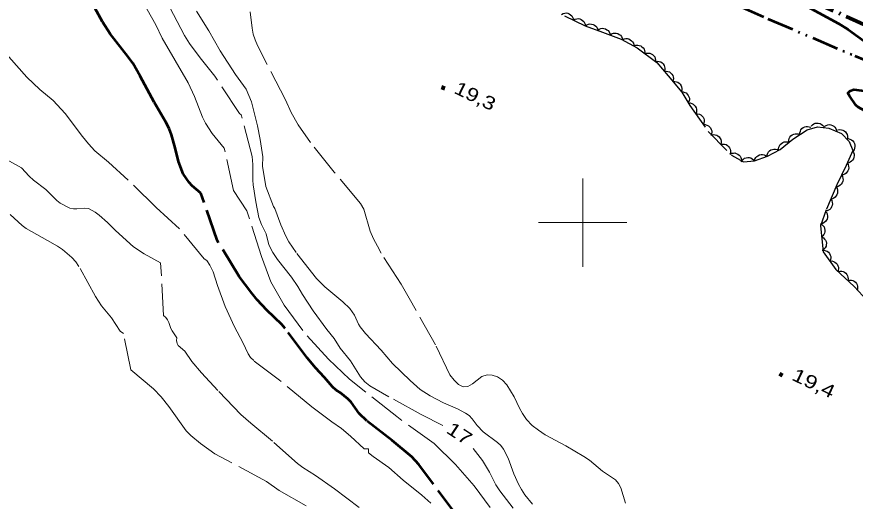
# Model space of a CAD drawing. Extents: x 355726 to 357533, y 5103782 to 5105258.
# Drawn here: x 356435.8 to 356530.9, y 5104468.4 to 5104523.3 of the extents above; entities that cross this region are included whole.
import ezdxf
from ezdxf.enums import TextEntityAlignment as Align

# ---------------------------------------------------------------- set-up
doc = ezdxf.new("R2010")
doc.units = 0
doc.header["$LTSCALE"] = 0.6
for name, pattern in [('DASH_DOUBLE_DOT', [9.2, 5, -1.2, 0.3, -1.2, 0.3, -1.2]), ('DOT_DASHED', [7.7, 5, -1.2, 0.3, -1.2]), ('LONG_DASHED', [7.5, 6, -1.5])]:
    doc.linetypes.add(name, pattern=pattern)
for name, color, linetype, lineweight in [('1', 7, 'LONG_DASHED', 53), ('2', 7, 'LONG_DASHED', 13), ('3', 7, 'Continuous', 140), ('4', 7, 'DASH_DOUBLE_DOT', 53), ('41', 7, 'DOT_DASHED', 90), ('44', 7, 'Continuous', 25), ('61', 7, 'Continuous', 13)]:
    doc.layers.add(name, color=color, linetype=linetype, lineweight=lineweight)

msp = doc.modelspace()

# ---------------------------------------------------------------- linework, layer by layer
at = {"layer": '1', "linetype": 'Continuous'}
for points in [[(356524.55, 5104525), (356529.01, 5104522.59), (356530.1, 5104521.88), (356533.41, 5104519.52)], [(356540.85, 5104500.89), (356539.4, 5104503.59), (356538.72, 5104504.59), (356538.03, 5104505.47), (356537, 5104507.07), (356535.86, 5104508.37), (356534.13, 5104510.49), (356532.84, 5104512.24), (356531.25, 5104513.09), (356530.98, 5104513.3), (356530.24, 5104514.37), (356530.08, 5104514.68), (356530.34, 5104514.95), (356530.73, 5104515.11), (356532.8, 5104514.82), (356533.74, 5104514.57), (356539.7, 5104511.88), (356541.17, 5104511.29), (356542.64, 5104510.59), (356544.86, 5104509.71), (356546.32, 5104509.04), (356546.98, 5104508.7)]]:
    msp.add_lwpolyline(points, dxfattribs=at)
at = {"layer": '1'}
msp.add_lwpolyline([(356485.76, 5104466.76), (356481.4, 5104472.57), (356480.63, 5104473.45), (356478.4, 5104475.28), (356475.5, 5104477.51), (356474.65, 5104478.34), (356473.73, 5104479.63), (356473.37, 5104480.03), (356472.52, 5104480.71), (356472.04, 5104481.01), (356471.62, 5104481.4), (356470.73, 5104482.44), (356469.68, 5104483.55), (356468.74, 5104484.67), (356466.26, 5104487.99), (356465.86, 5104488.46), (356464.19, 5104490.07), (356463.09, 5104491.26), (356462.48, 5104492), (356461.04, 5104493.88), (356458.52, 5104498.01), (356456.69, 5104503.34), (356455.72, 5104504.18), (356455.36, 5104504.55), (356454.69, 5104505.55), (356454.15, 5104506.94), (356453.79, 5104508.49), (356453.35, 5104509.95), (356453.08, 5104510.66), (356452.7, 5104511.38), (356451.38, 5104513.65), (356449.8, 5104516.62), (356448.96, 5104518.08), (356448.46, 5104518.79), (356446.42, 5104521.4), (356445.54, 5104522.78), (356444.67, 5104524.34)], dxfattribs=at)
at = {"layer": '2', "linetype": 'Continuous'}
msp.add_lwpolyline([(356459.34, 5104508.43), (356457.99, 5104510.11), (356457.22, 5104511.26), (356456.86, 5104511.95), (356455.98, 5104514.3), (356455.26, 5104515.84), (356452.3, 5104520.91), (356451.59, 5104522.41), (356450.09, 5104525.03), (356448.87, 5104527.46), (356448.62, 5104527.76)], dxfattribs=at)
at = {"layer": '2'}
for points in [[(356484.14, 5104476.99), (356481.68, 5104478.26), (356478.01, 5104480.26), (356475.86, 5104481.5), (356475.27, 5104481.95), (356474.8, 5104482.5), (356473.67, 5104484.32), (356472.49, 5104485.78), (356471.82, 5104486.86), (356470.98, 5104487.88), (356469.44, 5104489.98), (356468.21, 5104491.86), (356467.7, 5104492.75), (356466.95, 5104493.8), (356465.39, 5104495.82), (356464.86, 5104496.63), (356464.38, 5104497.49), (356464.1, 5104498.73), (356463.56, 5104499.79), (356463.27, 5104500.59), (356462.92, 5104502.37), (356462.61, 5104504.3), (356462.57, 5104504.83), (356462.59, 5104506.58), (356462.49, 5104507.49), (356461.27, 5104512.21), (356461.06, 5104512.38), (356458.26, 5104516.62), (356456.6, 5104518.67), (356455.4, 5104520.3), (356454.84, 5104521.2), (356452.93, 5104524.87)], [(356492.71, 5104470.33), (356492.2, 5104471.51), (356491.55, 5104473.3), (356491.01, 5104474.32), (356490.7, 5104474.73), (356490.33, 5104475.07), (356488.72, 5104476.28), (356488.04, 5104476.99), (356487.46, 5104477.76), (356487.12, 5104478.12), (356486.7, 5104478.4), (356485.79, 5104478.88), (356484.22, 5104479.57), (356482.68, 5104480.38), (356481.58, 5104481.09), (356480.41, 5104482.09), (356478.44, 5104484.03), (356477.13, 5104485.55), (356475.36, 5104487.42), (356474.76, 5104488.18), (356474.57, 5104488.5), (356474.12, 5104489.5), (356473.58, 5104490.26), (356472.79, 5104491.03), (356470.76, 5104492.73), (356469.8, 5104493.68), (356467.48, 5104496.61), (356466.68, 5104497.84), (356466.33, 5104498.48), (356465.77, 5104499.76), (356465.07, 5104501.62), (356464.92, 5104501.84), (356464.06, 5104504.08), (356463.68, 5104506.4), (356463.73, 5104507.45), (356463.42, 5104509.42), (356463.12, 5104510.96), (356462.45, 5104513.69), (356461.81, 5104515.12), (356460.6, 5104516.8), (356458.88, 5104519.46), (356457.6, 5104521.76), (356456.19, 5104523.98)], [(356504.84, 5104468.21), (356504.33, 5104469.94), (356504.06, 5104470.42), (356503.7, 5104470.82), (356502.25, 5104471.82), (356500.76, 5104473.05), (356500.14, 5104473.48), (356498.08, 5104474.71), (356495.75, 5104475.95), (356494.99, 5104476.45), (356494.26, 5104477.01), (356493.63, 5104477.67), (356493.15, 5104478.34), (356492.81, 5104478.98), (356492.24, 5104480.25), (356491.4, 5104481.59), (356490.91, 5104482.13), (356490.34, 5104482.53), (356489.74, 5104482.72), (356489.16, 5104482.74), (356488.55, 5104482.54), (356487.49, 5104481.73), (356486.95, 5104481.43), (356486.44, 5104481.38), (356485.9, 5104481.63), (356485.41, 5104482.12), (356484.93, 5104482.76), (356483.3, 5104486.13), (356480.31, 5104491.45), (356479.4, 5104493.01), (356477.14, 5104496.54), (356476.71, 5104497.32), (356476.28, 5104498.15), (356475.89, 5104499.05), (356475.16, 5104501.53), (356474.79, 5104502.15), (356471.81, 5104505.74), (356469.12, 5104509.09), (356467.74, 5104511.08), (356466.92, 5104512.5), (356466.28, 5104513.92), (356463.1, 5104520.09), (356462.83, 5104520.73), (356462.63, 5104521.38), (356462.49, 5104522.05), (356462.28, 5104523.9)], [(356469.27, 5104479.12), (356465.62, 5104482.13), (356462.68, 5104484.36), (356462.32, 5104484.72), (356462.04, 5104485.13), (356461.44, 5104486.42), (356460.52, 5104488.18), (356459.46, 5104490.49), (356458.58, 5104492.88), (356458.09, 5104494.42), (356457.71, 5104495.17), (356457.36, 5104495.69), (356457.07, 5104495.88), (356454.26, 5104499.29), (356451.61, 5104501.73), (356448.44, 5104504.83), (356446.2, 5104506.84), (356444.66, 5104508.15), (356443.94, 5104508.92), (356443.27, 5104509.76), (356441.3, 5104512.38), (356439.92, 5104513.83), (356438.41, 5104515.09), (356436.95, 5104516.5), (356434.92, 5104518.8)], [(356474.64, 5104467.69), (356471.84, 5104469.83), (356469.7, 5104471.33), (356468.27, 5104472.24), (356467.66, 5104472.7), (356464.8, 5104475.23), (356462.35, 5104477.26), (356461.22, 5104478.26), (356458.6, 5104480.98), (356456.78, 5104482.97), (356455.68, 5104484.24), (356454.88, 5104485.42), (356454.11, 5104486.08), (356454.01, 5104486.3), (356453.94, 5104486.63), (356453.98, 5104486.93), (356453.42, 5104487.72), (356453.27, 5104488.01), (356453.07, 5104488.68), (356452.92, 5104488.99), (356452.71, 5104489.26), (356452.46, 5104489.48), (356452.13, 5104495.45), (356450.26, 5104496.46), (356449.06, 5104497.25), (356447.01, 5104499.09), (356446.11, 5104500.03), (356445.17, 5104500.84), (356444.71, 5104501.17), (356443.93, 5104501.59), (356443.51, 5104501.65), (356442.62, 5104501.55), (356442.23, 5104501.55), (356441.84, 5104501.63), (356440.75, 5104502.2), (356440.36, 5104502.5), (356439.11, 5104503.75), (356437.71, 5104504.83), (356437.22, 5104505.26), (356436.34, 5104506.22), (356427.82, 5104510.86)], [(356489.51, 5104467.71), (356487.69, 5104470.17), (356485.57, 5104472.58), (356483.15, 5104474.95), (356478.91, 5104478), (356473.55, 5104482.25), (356471.17, 5104484.5), (356468.24, 5104487.76), (356466.15, 5104490.63), (356464.62, 5104493.3), (356463.55, 5104496.16), (356461.91, 5104501.32), (356460.39, 5104503.63), (356459.34, 5104508.43)], [(356468.63, 5104467.9), (356465.56, 5104469.61), (356464.15, 5104470.65), (356458.29, 5104473.8), (356456.66, 5104474.96), (356455.54, 5104475.88), (356455.04, 5104476.38), (356453.07, 5104479.17), (356452.2, 5104480.25), (356451.33, 5104481.17), (356448.74, 5104483.3), (356447.92, 5104487.42), (356447.55, 5104487.69), (356446.55, 5104489.22), (356445.41, 5104490.55), (356444.73, 5104491.63), (356442.85, 5104495.03), (356442.5, 5104495.55), (356442.04, 5104496.03), (356440.98, 5104496.95), (356440.42, 5104497.32), (356439.31, 5104497.99), (356436.88, 5104499.34), (356436.42, 5104499.69), (356435.05, 5104500.93)], [(356482.76, 5104468.18), (356481.75, 5104469.09), (356479.64, 5104470.79), (356478.01, 5104472.23), (356476.23, 5104473.48), (356475.7, 5104473.91), (356475.7, 5104474.34), (356475.2, 5104474.34), (356473.65, 5104475.78), (356472.63, 5104476.65), (356471.53, 5104477.42), (356469.27, 5104479.12)], [(356492.12, 5104467.61), (356490.58, 5104469.59), (356490.14, 5104470.26), (356489.41, 5104471.71), (356488.62, 5104473.04), (356487.57, 5104474.38)], [(356494.32, 5104468.07), (356493.43, 5104469.15), (356493.04, 5104469.73), (356492.71, 5104470.33)]]:
    msp.add_lwpolyline(points, dxfattribs=at)
at = {"layer": '3'}
for p, q in [((356483.99, 5104515.36), (356484.35, 5104515.19)), ((356522.3, 5104482.84), (356522.66, 5104482.67))]:
    msp.add_line(p, q, dxfattribs=at)
at = {"layer": '4'}
msp.add_lwpolyline([(356437.16, 5104561.09), (356441.91, 5104559.36), (356446.23, 5104556.47), (356450.33, 5104553.72), (356454.93, 5104550.76), (356460.98, 5104547.33), (356466.29, 5104544.87), (356473.07, 5104541.9), (356477.03, 5104540.67), (356481.54, 5104539.04), (356488.66, 5104536.76), (356496.54, 5104533.34), (356503.73, 5104530.16), (356512.72, 5104526.78), (356521.01, 5104523.09), (356530.86, 5104518.91), (356531.96, 5104518.44)], dxfattribs=at)
at = {"layer": '41'}
msp.add_lwpolyline([(356532.62, 5104522.12), (356525.67, 5104525.28), (356511.5, 5104531.67), (356511.02, 5104531.88), (356492.75, 5104539.8)], dxfattribs=at)
at = {"layer": '44'}
for points in [[(356497.59, 5104523.61), (356497.77, 5104523.71), (356497.96, 5104523.76), (356498.13, 5104523.78), (356498.3, 5104523.75), (356498.47, 5104523.68), (356498.63, 5104523.57), (356498.75, 5104523.46), (356498.85, 5104523.31), (356498.91, 5104523.14), (356498.94, 5104522.96)], [(356498.94, 5104522.96), (356499.12, 5104523.07), (356499.32, 5104523.12), (356499.48, 5104523.13), (356499.66, 5104523.1), (356499.83, 5104523.04), (356499.99, 5104522.93), (356500.11, 5104522.82), (356500.2, 5104522.67), (356500.27, 5104522.5), (356500.3, 5104522.32)], [(356500.3, 5104522.32), (356500.47, 5104522.44), (356500.66, 5104522.51), (356500.82, 5104522.54), (356500.99, 5104522.52), (356501.17, 5104522.48), (356501.34, 5104522.38), (356501.47, 5104522.29), (356501.58, 5104522.15), (356501.66, 5104521.98), (356501.71, 5104521.81)], [(356501.71, 5104521.81), (356501.88, 5104521.93), (356502.07, 5104522), (356502.23, 5104522.03), (356502.41, 5104522.01), (356502.59, 5104521.96), (356502.75, 5104521.86), (356502.88, 5104521.77), (356502.99, 5104521.62), (356503.07, 5104521.46), (356503.11, 5104521.28)], [(356503.11, 5104521.28), (356503.28, 5104521.4), (356503.47, 5104521.47), (356503.64, 5104521.5), (356503.81, 5104521.48), (356503.99, 5104521.43), (356504.15, 5104521.33), (356504.29, 5104521.24), (356504.39, 5104521.09), (356504.47, 5104520.93), (356504.51, 5104520.75)], [(356504.5, 5104520.73), (356504.69, 5104520.82), (356504.89, 5104520.86), (356505.06, 5104520.86), (356505.23, 5104520.82), (356505.39, 5104520.74), (356505.54, 5104520.62), (356505.66, 5104520.51), (356505.74, 5104520.35), (356505.8, 5104520.17), (356505.81, 5104520)], [(356505.84, 5104520.04), (356506.04, 5104520.11), (356506.24, 5104520.12), (356506.4, 5104520.1), (356506.57, 5104520.04), (356506.72, 5104519.94), (356506.86, 5104519.8), (356506.96, 5104519.67), (356507.02, 5104519.51), (356507.05, 5104519.33), (356507.04, 5104519.15)], [(356507.04, 5104519.15), (356507.24, 5104519.21), (356507.44, 5104519.22), (356507.61, 5104519.21), (356507.77, 5104519.14), (356507.93, 5104519.05), (356508.06, 5104518.91), (356508.16, 5104518.78), (356508.22, 5104518.62), (356508.26, 5104518.43), (356508.25, 5104518.25)], [(356508.28, 5104518.28), (356508.48, 5104518.31), (356508.68, 5104518.27), (356508.84, 5104518.22), (356508.99, 5104518.12), (356509.12, 5104517.99), (356509.22, 5104517.83), (356509.29, 5104517.68), (356509.31, 5104517.5), (356509.3, 5104517.32), (356509.26, 5104517.15)], [(356509.27, 5104517.15), (356509.47, 5104517.17), (356509.67, 5104517.13), (356509.83, 5104517.08), (356509.97, 5104516.98), (356510.1, 5104516.85), (356510.2, 5104516.68), (356510.26, 5104516.53), (356510.28, 5104516.36), (356510.27, 5104516.17), (356510.22, 5104516)], [(356510.22, 5104516), (356510.43, 5104516.02), (356510.63, 5104515.98), (356510.79, 5104515.92), (356510.93, 5104515.82), (356511.06, 5104515.69), (356511.15, 5104515.52), (356511.22, 5104515.38), (356511.24, 5104515.2), (356511.23, 5104515.02), (356511.18, 5104514.84)], [(356511.19, 5104514.85), (356511.4, 5104514.84), (356511.59, 5104514.77), (356511.74, 5104514.7), (356511.86, 5104514.58), (356511.97, 5104514.43), (356512.05, 5104514.25), (356512.09, 5104514.1), (356512.09, 5104513.92), (356512.05, 5104513.74), (356511.98, 5104513.57)], [(356511.96, 5104513.56), (356512.17, 5104513.57), (356512.37, 5104513.51), (356512.52, 5104513.45), (356512.65, 5104513.33), (356512.77, 5104513.19), (356512.85, 5104513.02), (356512.91, 5104512.86), (356512.91, 5104512.69), (356512.89, 5104512.5), (356512.83, 5104512.34)], [(356512.83, 5104512.34), (356513.03, 5104512.34), (356513.23, 5104512.29), (356513.38, 5104512.22), (356513.52, 5104512.11), (356513.64, 5104511.97), (356513.72, 5104511.79), (356513.77, 5104511.64), (356513.78, 5104511.46), (356513.75, 5104511.28), (356513.69, 5104511.11)], [(356513.69, 5104511.11), (356513.9, 5104511.11), (356514.09, 5104511.06), (356514.25, 5104510.99), (356514.38, 5104510.88), (356514.5, 5104510.74), (356514.58, 5104510.57), (356514.64, 5104510.41), (356514.64, 5104510.24), (356514.62, 5104510.05), (356514.55, 5104509.88)], [(356524.61, 5104509.98), (356524.62, 5104510.19), (356524.68, 5104510.38), (356524.74, 5104510.53), (356524.86, 5104510.66), (356525.01, 5104510.78), (356525.18, 5104510.86), (356525.34, 5104510.91), (356525.51, 5104510.91), (356525.69, 5104510.88), (356525.86, 5104510.81)], [(356525.91, 5104510.93), (356526.04, 5104511.08), (356526.21, 5104511.2), (356526.36, 5104511.27), (356526.54, 5104511.29), (356526.72, 5104511.29), (356526.91, 5104511.24), (356527.06, 5104511.18), (356527.19, 5104511.06), (356527.31, 5104510.92), (356527.4, 5104510.77)], [(356527.44, 5104510.92), (356527.61, 5104511.03), (356527.81, 5104511.08), (356527.97, 5104511.11), (356528.15, 5104511.08), (356528.32, 5104511.03), (356528.48, 5104510.92), (356528.61, 5104510.82), (356528.71, 5104510.67), (356528.78, 5104510.5), (356528.82, 5104510.33)], [(356528.94, 5104510.51), (356529.15, 5104510.55), (356529.35, 5104510.53), (356529.51, 5104510.49), (356529.66, 5104510.4), (356529.8, 5104510.28), (356529.91, 5104510.12), (356529.99, 5104509.98), (356530.03, 5104509.81), (356530.03, 5104509.62), (356530, 5104509.44)], [(356514.62, 5104509.94), (356514.83, 5104509.98), (356515.03, 5104509.96), (356515.19, 5104509.92), (356515.34, 5104509.83), (356515.48, 5104509.71), (356515.59, 5104509.55), (356515.67, 5104509.41), (356515.71, 5104509.24), (356515.71, 5104509.05), (356515.68, 5104508.88)], [(356523.37, 5104509.14), (356523.37, 5104509.35), (356523.43, 5104509.55), (356523.5, 5104509.7), (356523.61, 5104509.83), (356523.76, 5104509.94), (356523.93, 5104510.02), (356524.09, 5104510.07), (356524.26, 5104510.07), (356524.45, 5104510.05), (356524.61, 5104509.98)], [(356530.11, 5104509.52), (356530.31, 5104509.47), (356530.49, 5104509.37), (356530.62, 5104509.27), (356530.73, 5104509.13), (356530.81, 5104508.97), (356530.85, 5104508.78), (356530.87, 5104508.62), (356530.83, 5104508.45), (356530.77, 5104508.27), (356530.67, 5104508.12)], [(356515.68, 5104508.88), (356515.88, 5104508.91), (356516.09, 5104508.89), (356516.25, 5104508.85), (356516.4, 5104508.76), (356516.54, 5104508.64), (356516.65, 5104508.49), (356516.73, 5104508.34), (356516.76, 5104508.17), (356516.77, 5104507.99), (356516.73, 5104507.81)], [(356522.23, 5104508.16), (356522.21, 5104508.37), (356522.25, 5104508.57), (356522.31, 5104508.72), (356522.41, 5104508.87), (356522.55, 5104508.99), (356522.71, 5104509.09), (356522.86, 5104509.15), (356523.04, 5104509.17), (356523.22, 5104509.16), (356523.4, 5104509.1)], [(356516.7, 5104507.76), (356516.88, 5104507.86), (356517.08, 5104507.89), (356517.25, 5104507.9), (356517.42, 5104507.85), (356517.59, 5104507.78), (356517.74, 5104507.66), (356517.85, 5104507.54), (356517.93, 5104507.39), (356517.99, 5104507.21), (356518.01, 5104507.03)], [(356519.47, 5104506.99), (356519.52, 5104507.19), (356519.63, 5104507.37), (356519.73, 5104507.49), (356519.87, 5104507.59), (356520.04, 5104507.67), (356520.23, 5104507.71), (356520.39, 5104507.72), (356520.56, 5104507.68), (356520.73, 5104507.6), (356520.88, 5104507.5)], [(356520.89, 5104507.48), (356520.91, 5104507.69), (356520.99, 5104507.88), (356521.07, 5104508.02), (356521.2, 5104508.14), (356521.35, 5104508.24), (356521.53, 5104508.31), (356521.69, 5104508.34), (356521.87, 5104508.33), (356522.05, 5104508.28), (356522.21, 5104508.2)], [(356530.61, 5104508.13), (356530.72, 5104507.95), (356530.77, 5104507.75), (356530.79, 5104507.59), (356530.76, 5104507.41), (356530.7, 5104507.24), (356530.59, 5104507.08), (356530.49, 5104506.96), (356530.34, 5104506.86), (356530.17, 5104506.79), (356529.99, 5104506.76)], [(356517.97, 5104506.88), (356518.08, 5104507.06), (356518.23, 5104507.2), (356518.36, 5104507.3), (356518.53, 5104507.35), (356518.71, 5104507.38), (356518.9, 5104507.37), (356519.06, 5104507.33), (356519.21, 5104507.25), (356519.36, 5104507.13), (356519.47, 5104506.99)], [(356530, 5104506.76), (356530.1, 5104506.58), (356530.15, 5104506.38), (356530.17, 5104506.22), (356530.14, 5104506.04), (356530.07, 5104505.87), (356529.96, 5104505.71), (356529.86, 5104505.59), (356529.71, 5104505.5), (356529.53, 5104505.43), (356529.36, 5104505.4)], [(356529.36, 5104505.4), (356529.46, 5104505.22), (356529.51, 5104505.02), (356529.53, 5104504.86), (356529.5, 5104504.69), (356529.43, 5104504.51), (356529.32, 5104504.36), (356529.21, 5104504.23), (356529.06, 5104504.14), (356528.89, 5104504.07), (356528.71, 5104504.05)], [(356528.72, 5104504.04), (356528.84, 5104503.87), (356528.89, 5104503.67), (356528.91, 5104503.51), (356528.89, 5104503.33), (356528.83, 5104503.16), (356528.72, 5104503), (356528.62, 5104502.87), (356528.47, 5104502.77), (356528.31, 5104502.7), (356528.13, 5104502.66)], [(356528.13, 5104502.66), (356528.24, 5104502.49), (356528.3, 5104502.29), (356528.32, 5104502.13), (356528.29, 5104501.95), (356528.23, 5104501.78), (356528.13, 5104501.62), (356528.03, 5104501.49), (356527.88, 5104501.4), (356527.71, 5104501.32), (356527.53, 5104501.29)], [(356527.55, 5104501.28), (356527.67, 5104501.12), (356527.74, 5104500.92), (356527.77, 5104500.76), (356527.76, 5104500.59), (356527.72, 5104500.41), (356527.62, 5104500.24), (356527.53, 5104500.11), (356527.39, 5104500), (356527.23, 5104499.91), (356527.05, 5104499.87)], [(356526.94, 5104499.88), (356527.13, 5104499.78), (356527.27, 5104499.64), (356527.37, 5104499.51), (356527.43, 5104499.34), (356527.47, 5104499.16), (356527.46, 5104498.97), (356527.43, 5104498.81), (356527.35, 5104498.65), (356527.24, 5104498.5), (356527.1, 5104498.39)], [(356527.1, 5104498.39), (356527.29, 5104498.29), (356527.43, 5104498.14), (356527.53, 5104498.01), (356527.59, 5104497.85), (356527.63, 5104497.67), (356527.62, 5104497.48), (356527.59, 5104497.32), (356527.51, 5104497.16), (356527.4, 5104497.01), (356527.26, 5104496.9)], [(356527.17, 5104496.86), (356527.37, 5104496.87), (356527.57, 5104496.81), (356527.72, 5104496.75), (356527.86, 5104496.64), (356527.98, 5104496.5), (356528.06, 5104496.32), (356528.12, 5104496.17), (356528.13, 5104495.99), (356528.1, 5104495.81), (356528.04, 5104495.64)], [(356528.04, 5104495.64), (356528.25, 5104495.65), (356528.45, 5104495.59), (356528.6, 5104495.53), (356528.73, 5104495.42), (356528.86, 5104495.28), (356528.94, 5104495.11), (356529, 5104494.95), (356529, 5104494.78), (356528.98, 5104494.59), (356528.92, 5104494.42)], [(356528.97, 5104494.47), (356529.17, 5104494.51), (356529.37, 5104494.5), (356529.54, 5104494.47), (356529.69, 5104494.38), (356529.84, 5104494.27), (356529.95, 5104494.12), (356530.04, 5104493.98), (356530.08, 5104493.8), (356530.09, 5104493.62), (356530.06, 5104493.44)], [(356530.06, 5104493.44), (356530.27, 5104493.49), (356530.47, 5104493.47), (356530.63, 5104493.44), (356530.79, 5104493.36), (356530.93, 5104493.24), (356531.05, 5104493.09), (356531.13, 5104492.95), (356531.17, 5104492.78), (356531.18, 5104492.59), (356531.16, 5104492.42)]]:
    msp.add_lwpolyline(points, dxfattribs=at)
at = {"layer": '44', "linetype": 'DOT_DASHED'}
msp.add_lwpolyline([(356497.94, 5104523.44), (356500.27, 5104522.33), (356502.24, 5104521.61), (356504.36, 5104520.81), (356506.16, 5104519.8), (356508.39, 5104518.15), (356509.7, 5104516.63), (356511.23, 5104514.78), (356512.16, 5104513.28), (356514.24, 5104510.33), (356516.88, 5104507.66), (356518.24, 5104506.9), (356519.47, 5104506.99), (356520.97, 5104507.53), (356522.4, 5104508.3), (356523.84, 5104509.46), (356525.44, 5104510.53), (356526.61, 5104510.85), (356527.92, 5104510.71), (356529.35, 5104510.1), (356530.23, 5104509.21), (356530.64, 5104508.19), (356529.86, 5104506.47), (356528.83, 5104504.29), (356527.6, 5104501.44), (356526.97, 5104499.63), (356527.28, 5104496.7), (356528.72, 5104494.7), (356530.79, 5104492.76), (356532.76, 5104490.66)], dxfattribs=at)
at = {"layer": '61'}
for p, q in [((356500, 5104495), (356500, 5104505)), ((356495, 5104500), (356505, 5104500))]:
    msp.add_line(p, q, dxfattribs=at)

# ---------------------------------------------------------------- texts
at = {"layer": '2', "width": 1.3}
msp.add_text('17', height=1.5, rotation=326.776, dxfattribs=at).set_placement((356485.614, 5104475.458), align=Align.CENTER)
at = {"layer": '3'}
for s, width, p in [('19,3   ', 1.25, (356485.28, 5104514.74)), ('19,4   ', 1.3, (356523.59, 5104482.22))]:
    msp.add_text(s, height=1.5, rotation=334.423, dxfattribs=dict(at, width=width)).set_placement(p)

doc.saveas('drawing.dxf')
